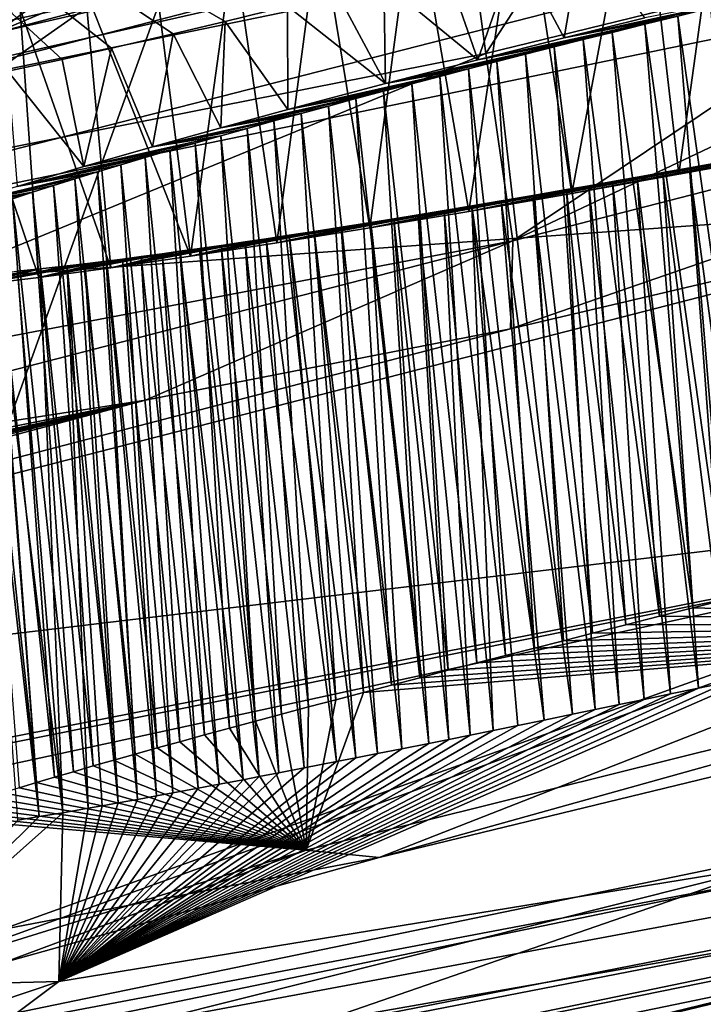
# Model space of a CAD drawing. Header units: metres. Extents: x -147 to 294, y -23 to 81.
# Tile 637 of 656: x 265.848 to 266.736, y 9.394 to 10.673. Entities that reach past the tile are written whole.
import ezdxf

# ---------------------------------------------------------------- set-up
doc = ezdxf.new("R2010")
doc.units = ezdxf.units.M
doc.layers.add('solid_AVA_153', color=7, linetype='CONTINUOUS')

msp = doc.modelspace()

# ---------------------------------------------------------------- linework, layer by layer
at = {"layer": 'solid_AVA_153'}
for points in [[(266.891571, 23.903015, 265.089081), (264.811951, 10.554572, 263.353302), (263.438324, 23.300636, 266.270386)], [(266.891571, 23.903015, 265.089081), (272.774292, 12.198071, 259.966278), (264.811951, 10.554572, 263.353302)], [(263.443573, 16.189936, 263.776947), (264.058167, 10.478482, 262.470093), (272.008606, 12.084081, 259.237183)], [(266.077362, 10.847464, 266.014435), (266.333405, 13.36541, 267.465149), (264.781891, 10.646188, 266.394135)], [(265.009796, 13.137744, 267.835327), (264.781891, 10.646188, 266.394135), (266.333405, 13.36541, 267.465149)], [(260.223816, 10.472368, 258.115051), (263.548615, 11.029402, 260.867188), (273.078705, 13.137282, 256.572449)], [(260.648621, 10.580371, 256.564789), (260.223816, 10.472368, 258.115051), (273.078705, 13.137282, 256.572449)], [(267.43103, 11.890534, 256.594604), (260.648621, 10.580371, 256.564789), (273.078705, 13.137282, 256.572449)], [(270.319763, 12.905549, 230.696655), (269.887146, 12.590101, 231.989761), (254.673843, 9.220358, 231.117554)], [(263.137024, 11.340521, 229.015579), (270.319763, 12.905549, 230.696655), (254.673843, 9.220358, 231.117554)], [(272.054901, 12.807062, 234.48172), (259.885803, 9.727814, 235.344543), (259.39325, 9.799172, 233.953094)], [(271.495972, 12.67368, 234.350357), (272.054901, 12.807062, 234.48172), (259.39325, 9.799172, 233.953094)], [(272.054901, 12.807062, 234.48172), (271.379089, 12.084949, 238.278488), (259.885803, 9.727814, 235.344543)], [(270.842041, 12.550619, 233.981995), (271.495972, 12.67368, 234.350357), (259.39325, 9.799172, 233.953094)], [(269.887146, 12.590101, 231.989761), (269.992249, 12.505977, 232.738586), (254.673843, 9.220358, 231.117554)], [(258.213745, 9.661599, 233.106277), (270.842041, 12.550619, 233.981995), (259.39325, 9.799172, 233.953094)], [(258.213745, 9.661599, 233.106277), (270.31604, 12.491799, 233.420029), (270.842041, 12.550619, 233.981995)], [(258.213745, 9.661599, 233.106277), (254.673843, 9.220358, 231.117554), (269.992249, 12.505977, 232.738586)], [(258.213745, 9.661599, 233.106277), (269.992249, 12.505977, 232.738586), (270.31604, 12.491799, 233.420029)], [(264.811951, 10.554572, 263.353302), (272.774292, 12.198071, 259.966278), (264.987305, 10.434023, 263.938141)], [(272.774292, 12.198071, 259.966278), (273.114014, 12.111501, 260.480988), (264.987305, 10.434023, 263.938141)], [(273.114014, 12.111501, 260.480988), (265.121399, 9.238081, 263.651306), (264.987305, 10.434023, 263.938141)], [(273.114014, 12.111501, 260.480988), (265.182495, 9.246181, 263.633301), (265.121399, 9.238081, 263.651306)], [(273.114014, 12.111501, 260.480988), (273.280212, 10.92132, 260.173126), (265.182495, 9.246181, 263.633301)], [(256.948578, 8.862661, 237.576401), (271.379089, 12.084949, 238.278488), (263.61087, 10.224556, 237.957413)], [(258.348907, 9.141843, 237.574631), (271.379089, 12.084949, 238.278488), (256.948578, 8.862661, 237.576401)], [(259.469879, 9.469928, 236.747681), (271.379089, 12.084949, 238.278488), (258.348907, 9.141843, 237.574631)], [(259.789246, 9.614933, 236.097122), (271.379089, 12.084949, 238.278488), (259.469879, 9.469928, 236.747681)], [(259.885803, 9.727814, 235.344543), (271.379089, 12.084949, 238.278488), (259.789246, 9.614933, 236.097122)], [(263.61087, 10.224556, 237.957413), (271.379089, 12.084949, 238.278488), (263.999146, 10.269835, 238.302933)], [(271.379089, 12.084949, 238.278488), (271.385712, 12.036744, 238.63652), (263.999146, 10.269835, 238.302933)], [(272.008606, 12.084081, 259.237183), (264.058167, 10.478482, 262.470093), (264.961975, 10.278792, 263.710571)], [(272.008606, 12.084081, 259.237183), (264.961975, 10.278792, 263.710571), (273.041321, 11.946245, 260.274567)], [(267.065857, 10.941399, 238.686829), (263.999146, 10.269835, 238.302933), (271.385712, 12.036744, 238.63652)], [(273.041321, 11.946245, 260.274567), (264.961975, 10.278792, 263.710571), (273.130341, 10.865214, 260.033508)], [(266.056122, 11.932401, 250.483871), (264.273743, 11.6038, 249.770004), (259.897369, 10.512875, 254.394638)], [(265.041962, 11.666785, 251.271255), (266.056122, 11.932401, 250.483871), (259.897369, 10.512875, 254.394638)], [(266.582977, 11.721759, 256.446381), (260.648621, 10.580371, 256.564789), (267.43103, 11.890534, 256.594604)], [(277.532928, 11.845081, 256.610107), (271.466064, 10.246323, 260.63913), (265.7836, 9.161141, 258.018677)], [(269.387939, 10.034579, 254.854996), (277.532928, 11.845081, 256.610107), (265.7836, 9.161141, 258.018677)], [(266.582977, 11.721759, 256.446381), (259.897369, 10.512875, 254.394638), (260.233582, 10.55636, 254.886246)], [(266.582977, 11.721759, 256.446381), (265.500183, 11.526205, 255.851379), (259.897369, 10.512875, 254.394638)], [(266.582977, 11.721759, 256.446381), (260.233582, 10.55636, 254.886246), (260.648621, 10.580371, 256.564789)], [(266.453369, 10.628654, 243.072113), (266.364594, 11.287137, 243.213409), (266.969635, 11.42401, 243.24205)], [(267.078308, 10.782094, 243.094559), (266.453369, 10.628654, 243.072113), (266.969635, 11.42401, 243.24205)], [(266.133911, 11.303661, 255.310532), (265.613159, 10.607697, 254.007401), (265.359283, 11.098002, 254.057175)], [(266.133911, 11.303661, 255.310532), (265.681244, 10.631709, 254.194626), (265.613159, 10.607697, 254.007401)], [(266.133911, 11.303661, 255.310532), (265.764343, 10.65926, 254.374512), (265.681244, 10.631709, 254.194626)], [(266.133911, 11.303661, 255.310532), (265.849091, 10.686136, 254.525726), (265.764343, 10.65926, 254.374512)], [(265.345886, 10.409622, 242.458359), (265.281769, 11.102773, 242.613846), (266.364594, 11.287137, 243.213409)], [(266.453369, 10.628654, 243.072113), (265.345886, 10.409622, 242.458359), (266.364594, 11.287137, 243.213409)], [(265.815887, 10.655149, 239.045166), (267.036804, 11.170399, 239.023911), (265.820465, 10.840036, 239.181778)], [(267.116608, 10.996709, 238.89566), (267.036804, 11.170399, 239.023911), (265.815887, 10.655149, 239.045166)], [(265.405151, 11.079423, 252.617477), (266.04776, 10.654319, 251.803284), (266.115051, 10.670225, 251.730667)], [(265.405151, 11.079423, 252.617477), (265.967529, 10.635774, 251.899872), (266.04776, 10.654319, 251.803284)], [(265.405151, 11.079423, 252.617477), (265.833191, 10.605681, 252.093262), (265.903381, 10.621121, 251.986481)], [(265.405151, 11.079423, 252.617477), (266.115051, 10.670225, 251.730667), (266.196014, 10.690019, 251.65181)], [(265.405151, 11.079423, 252.617477), (265.903381, 10.621121, 251.986481), (265.967529, 10.635774, 251.899872)], [(267.116608, 10.996709, 238.89566), (265.815887, 10.655149, 239.045166), (267.065857, 10.941399, 238.686829)], [(266.488403, 10.385571, 243.130295), (267.078308, 10.782094, 243.094559), (267.673645, 10.947604, 242.918076)], [(266.488403, 10.385571, 243.130295), (267.673645, 10.947604, 242.918076), (267.761841, 10.714137, 242.954865)], [(266.652191, 10.916157, 255.312561), (266.769623, 10.947957, 255.374985), (266.703644, 10.471811, 255.195084)], [(266.769623, 10.947957, 255.374985), (266.844666, 10.497748, 255.265457), (266.703644, 10.471811, 255.195084)], [(267.065857, 10.941399, 238.686829), (265.677155, 10.581594, 238.921753), (263.999146, 10.269835, 238.302933)], [(265.815887, 10.655149, 239.045166), (265.677155, 10.581594, 238.921753), (267.065857, 10.941399, 238.686829)], [(273.327759, 10.791931, 260.214539), (265.182495, 9.246181, 263.633301), (273.280212, 10.92132, 260.173126)], [(266.499268, 10.874379, 255.216415), (266.652191, 10.916157, 255.312561), (266.564758, 10.446916, 255.112839)], [(266.652191, 10.916157, 255.312561), (266.703644, 10.471811, 255.195084), (266.564758, 10.446916, 255.112839)], [(266.360413, 10.836205, 255.112579), (266.499268, 10.874379, 255.216415), (266.431213, 10.423693, 255.019547)], [(266.499268, 10.874379, 255.216415), (266.564758, 10.446916, 255.112839), (266.431213, 10.423693, 255.019547)], [(264.961975, 10.278792, 263.710571), (265.076111, 9.194971, 263.453003), (273.130341, 10.865214, 260.033508)], [(273.130341, 10.865214, 260.033508), (265.076111, 9.194971, 263.453003), (273.111877, 10.696163, 259.932343)], [(266.077362, 10.847464, 266.014435), (264.781891, 10.646188, 266.394135), (264.452698, 9.648694, 265.36026)], [(266.058289, 10.775049, 265.952118), (266.077362, 10.847464, 266.014435), (264.452698, 9.648694, 265.36026)], [(266.237427, 10.801553, 255.005188), (266.360413, 10.836205, 255.112579), (266.302887, 10.402129, 254.914978)], [(266.360413, 10.836205, 255.112579), (266.431213, 10.423693, 255.019547), (266.302887, 10.402129, 254.914978)], [(266.125671, 10.769392, 254.892609), (266.237427, 10.801553, 255.005188), (266.182037, 10.382615, 254.800705)], [(266.237427, 10.801553, 255.005188), (266.302887, 10.402129, 254.914978), (266.182037, 10.382615, 254.800705)], [(273.327759, 10.791931, 260.214539), (265.209656, 9.111474, 263.685608), (265.182495, 9.246181, 263.633301)], [(273.327759, 10.791931, 260.214539), (273.39975, 10.778814, 260.342957), (265.209656, 9.111474, 263.685608)], [(266.488403, 10.385571, 243.130295), (266.453369, 10.628654, 243.072113), (267.078308, 10.782094, 243.094559)], [(266.578186, 10.786594, 251.374512), (266.493225, 10.764833, 251.424744), (266.555054, 10.649006, 251.36908)], [(266.578186, 10.786594, 251.374512), (266.555054, 10.649006, 251.36908), (266.659485, 10.67501, 251.311722)], [(265.730408, 9.861885, 265.001373), (266.058289, 10.775049, 265.952118), (264.452698, 9.648694, 265.36026)], [(265.209656, 9.111474, 263.685608), (273.39975, 10.778814, 260.342957), (265.251373, 9.094681, 263.823364)], [(273.39975, 10.778814, 260.342957), (265.730408, 9.861885, 265.001373), (265.251373, 9.094681, 263.823364)], [(273.39975, 10.778814, 260.342957), (266.058289, 10.775049, 265.952118), (265.730408, 9.861885, 265.001373)], [(266.023041, 10.739388, 254.773788), (266.125671, 10.769392, 254.892609), (266.069916, 10.365372, 254.677322)], [(266.125671, 10.769392, 254.892609), (266.182037, 10.382615, 254.800705), (266.069916, 10.365372, 254.677322)], [(266.493225, 10.764833, 251.424744), (266.401093, 10.741349, 251.485977), (266.442993, 10.620603, 251.440109)], [(266.493225, 10.764833, 251.424744), (266.442993, 10.620603, 251.440109), (266.555054, 10.649006, 251.36908)], [(266.401093, 10.741349, 251.485977), (266.321136, 10.721049, 251.545425), (266.442993, 10.620603, 251.440109)], [(265.933289, 10.712277, 254.654373), (266.023041, 10.739388, 254.773788), (266.069916, 10.365372, 254.677322)], [(266.321136, 10.721049, 251.545425), (266.260986, 10.706042, 251.594391), (266.323242, 10.589615, 251.52832)], [(266.321136, 10.721049, 251.545425), (266.323242, 10.589615, 251.52832), (266.442993, 10.620603, 251.440109)], [(265.849091, 10.686136, 254.525726), (265.933289, 10.712277, 254.654373), (265.966614, 10.350408, 254.545471)], [(265.933289, 10.712277, 254.654373), (266.069916, 10.365372, 254.677322), (265.966614, 10.350408, 254.545471)], [(266.260986, 10.706042, 251.594391), (266.196014, 10.690019, 251.65181), (266.323242, 10.589615, 251.52832)], [(267.761841, 10.714137, 242.954865), (267.481598, 10.505589, 243.295792), (266.485229, 10.271209, 243.334305)], [(266.488403, 10.385571, 243.130295), (267.761841, 10.714137, 242.954865), (266.485229, 10.271209, 243.334305)], [(266.659485, 10.67501, 251.311722), (266.555054, 10.649006, 251.36908), (266.831665, 10.708995, 251.358063)], [(266.555054, 10.649006, 251.36908), (266.788422, 10.698483, 251.37709), (266.831665, 10.708995, 251.358063)], [(273.111877, 10.696163, 259.932343), (265.075439, 9.028025, 263.346405), (271.466064, 10.246323, 260.63913)], [(265.076111, 9.194971, 263.453003), (265.075439, 9.028025, 263.346405), (273.111877, 10.696163, 259.932343)], [(266.555054, 10.649006, 251.36908), (266.745392, 10.687957, 251.397324), (266.788422, 10.698483, 251.37709)], [(265.764343, 10.65926, 254.374512), (265.849091, 10.686136, 254.525726), (265.873322, 10.337917, 254.406143)], [(265.849091, 10.686136, 254.525726), (265.966614, 10.350408, 254.545471), (265.873322, 10.337917, 254.406143)], [(266.196014, 10.690019, 251.65181), (266.115051, 10.670225, 251.730667), (266.196594, 10.555999, 251.637802)], [(266.196014, 10.690019, 251.65181), (266.196594, 10.555999, 251.637802), (266.323242, 10.589615, 251.52832)], [(266.555054, 10.649006, 251.36908), (266.442993, 10.620603, 251.440109), (266.702545, 10.677402, 251.4189)], [(266.442993, 10.620603, 251.440109), (266.659851, 10.666806, 251.441833), (266.702545, 10.677402, 251.4189)], [(266.555054, 10.649006, 251.36908), (266.702545, 10.677402, 251.4189), (266.745392, 10.687957, 251.397324)], [(266.702545, 10.677402, 251.4189), (266.659851, 10.666806, 251.441833), (266.765106, 9.919578, 251.232712)], [(266.745392, 10.687957, 251.397324), (266.702545, 10.677402, 251.4189), (266.808228, 9.930377, 251.210739)], [(266.702545, 10.677402, 251.4189), (266.765106, 9.919578, 251.232712), (266.808228, 9.930377, 251.210739)], [(266.115051, 10.670225, 251.730667), (266.04776, 10.654319, 251.803284), (266.109314, 10.532228, 251.725006)], [(266.115051, 10.670225, 251.730667), (266.109314, 10.532228, 251.725006), (266.196594, 10.555999, 251.637802)], [(266.442993, 10.620603, 251.440109), (266.61731, 10.656181, 251.465958), (266.659851, 10.666806, 251.441833)], [(266.659851, 10.666806, 251.441833), (266.61731, 10.656181, 251.465958), (266.721832, 9.908711, 251.256149)], [(266.659851, 10.666806, 251.441833), (266.721832, 9.908711, 251.256149), (266.765106, 9.919578, 251.232712)], [(265.764343, 10.65926, 254.374512), (265.873322, 10.337917, 254.406143), (265.789856, 10.327861, 254.259521)], [(266.04776, 10.654319, 251.803284), (265.967529, 10.635774, 251.899872), (266.020599, 10.507483, 251.825073)], [(266.04776, 10.654319, 251.803284), (266.020599, 10.507483, 251.825073), (266.109314, 10.532228, 251.725006)], [(266.431213, 10.423693, 255.019547), (266.564758, 10.446916, 255.112839), (267.658295, 10.658774, 255.452698)], [(266.431213, 10.423693, 255.019547), (267.658295, 10.658774, 255.452698), (267.087372, 10.549325, 255.238815)], [(266.442993, 10.620603, 251.440109), (266.579651, 10.646714, 251.488464), (266.61731, 10.656181, 251.465958)], [(266.564758, 10.446916, 255.112839), (267.534424, 10.633061, 255.446823), (267.658295, 10.658774, 255.452698)], [(266.61731, 10.656181, 251.465958), (266.579651, 10.646714, 251.488464), (266.678528, 9.8978, 251.281113)], [(266.61731, 10.656181, 251.465958), (266.678528, 9.8978, 251.281113), (266.721832, 9.908711, 251.256149)], [(266.442993, 10.620603, 251.440109), (266.323242, 10.589615, 251.52832), (266.579651, 10.646714, 251.488464)], [(266.323242, 10.589615, 251.52832), (266.542145, 10.637224, 251.5121), (266.579651, 10.646714, 251.488464)], [(266.579651, 10.646714, 251.488464), (266.542145, 10.637224, 251.5121), (266.635101, 9.886818, 251.307693)], [(266.579651, 10.646714, 251.488464), (266.635101, 9.886818, 251.307693), (266.678528, 9.8978, 251.281113)], [(265.321289, 10.163583, 242.509888), (265.345886, 10.409622, 242.458359), (266.453369, 10.628654, 243.072113)], [(266.488403, 10.385571, 243.130295), (265.321289, 10.163583, 242.509888), (266.453369, 10.628654, 243.072113)], [(265.967529, 10.635774, 251.899872), (265.903381, 10.621121, 251.986481), (265.931793, 10.481942, 251.940125)], [(265.967529, 10.635774, 251.899872), (265.931793, 10.481942, 251.940125), (266.020599, 10.507483, 251.825073)], [(266.323242, 10.589615, 251.52832), (266.504852, 10.627711, 251.536942), (266.542145, 10.637224, 251.5121)], [(266.323242, 10.589615, 251.52832), (266.467743, 10.618175, 251.56311), (266.504852, 10.627711, 251.536942)], [(266.504852, 10.627711, 251.536942), (266.467743, 10.618175, 251.56311), (266.553925, 9.866149, 251.361832)], [(266.542145, 10.637224, 251.5121), (266.504852, 10.627711, 251.536942), (266.591614, 9.875765, 251.335953)], [(266.504852, 10.627711, 251.536942), (266.553925, 9.866149, 251.361832), (266.591614, 9.875765, 251.335953)], [(266.542145, 10.637224, 251.5121), (266.591614, 9.875765, 251.335953), (266.635101, 9.886818, 251.307693)], [(266.564758, 10.446916, 255.112839), (267.405304, 10.606762, 255.431107), (267.534424, 10.633061, 255.446823)], [(265.903381, 10.621121, 251.986481), (265.833191, 10.605681, 252.093262), (265.931793, 10.481942, 251.940125)], [(266.323242, 10.589615, 251.52832), (266.430756, 10.608599, 251.590454), (266.467743, 10.618175, 251.56311)], [(266.467743, 10.618175, 251.56311), (266.430756, 10.608599, 251.590454), (266.516327, 9.856519, 251.389008)], [(266.467743, 10.618175, 251.56311), (266.516327, 9.856519, 251.389008), (266.553925, 9.866149, 251.361832)], [(265.833191, 10.605681, 252.093262), (265.845123, 10.456004, 252.071899), (265.931793, 10.481942, 251.940125)], [(266.323242, 10.589615, 251.52832), (266.196594, 10.555999, 251.637802), (266.430756, 10.608599, 251.590454)], [(266.196594, 10.555999, 251.637802), (266.393829, 10.598987, 251.618927), (266.430756, 10.608599, 251.590454)], [(266.430756, 10.608599, 251.590454), (266.393829, 10.598987, 251.618927), (266.478851, 9.846891, 251.417496)], [(266.430756, 10.608599, 251.590454), (266.478851, 9.846891, 251.417496), (266.516327, 9.856519, 251.389008)], [(266.564758, 10.446916, 255.112839), (266.703644, 10.471811, 255.195084), (267.405304, 10.606762, 255.431107)], [(266.703644, 10.471811, 255.195084), (267.270111, 10.579698, 255.406006), (267.405304, 10.606762, 255.431107)], [(266.196594, 10.555999, 251.637802), (266.357117, 10.589354, 251.648636), (266.393829, 10.598987, 251.618927)], [(266.196594, 10.555999, 251.637802), (266.320709, 10.579715, 251.679703), (266.357117, 10.589354, 251.648636)], [(266.357117, 10.589354, 251.648636), (266.320709, 10.579715, 251.679703), (266.404541, 9.827697, 251.478485)], [(266.393829, 10.598987, 251.618927), (266.357117, 10.589354, 251.648636), (266.44162, 9.837285, 251.447311)], [(266.357117, 10.589354, 251.648636), (266.404541, 9.827697, 251.478485), (266.44162, 9.837285, 251.447311)], [(266.393829, 10.598987, 251.618927), (266.44162, 9.837285, 251.447311), (266.478851, 9.846891, 251.417496)], [(266.196594, 10.555999, 251.637802), (266.109314, 10.532228, 251.725006), (266.320709, 10.579715, 251.679703)], [(266.109314, 10.532228, 251.725006), (266.284698, 10.570085, 251.712219), (266.320709, 10.579715, 251.679703)], [(266.320709, 10.579715, 251.679703), (266.284698, 10.570085, 251.712219), (266.367615, 9.818089, 251.511154)], [(266.320709, 10.579715, 251.679703), (266.367615, 9.818089, 251.511154), (266.404541, 9.827697, 251.478485)], [(266.703644, 10.471811, 255.195084), (266.844666, 10.497748, 255.265457), (267.270111, 10.579698, 255.406006)], [(266.109314, 10.532228, 251.725006), (266.249054, 10.56046, 251.746262), (266.284698, 10.570085, 251.712219)], [(266.284698, 10.570085, 251.712219), (266.249054, 10.56046, 251.746262), (266.330902, 9.808491, 251.545319)], [(266.284698, 10.570085, 251.712219), (266.330902, 9.808491, 251.545319), (266.367615, 9.818089, 251.511154)], [(266.109314, 10.532228, 251.725006), (266.020599, 10.507483, 251.825073), (266.213501, 10.550789, 251.781662)], [(266.020599, 10.507483, 251.825073), (266.178223, 10.541103, 251.818451), (266.213501, 10.550789, 251.781662)], [(266.109314, 10.532228, 251.725006), (266.213501, 10.550789, 251.781662), (266.249054, 10.56046, 251.746262)], [(266.213501, 10.550789, 251.781662), (266.178223, 10.541103, 251.818451), (266.258545, 9.789433, 251.618073)], [(266.249054, 10.56046, 251.746262), (266.213501, 10.550789, 251.781662), (266.294495, 9.798928, 251.580963)], [(266.213501, 10.550789, 251.781662), (266.258545, 9.789433, 251.618073), (266.294495, 9.798928, 251.580963)], [(266.249054, 10.56046, 251.746262), (266.294495, 9.798928, 251.580963), (266.330902, 9.808491, 251.545319)], [(266.020599, 10.507483, 251.825073), (266.143402, 10.531446, 251.856674), (266.178223, 10.541103, 251.818451)], [(266.178223, 10.541103, 251.818451), (266.143402, 10.531446, 251.856674), (266.223145, 9.780037, 251.656647)], [(266.178223, 10.541103, 251.818451), (266.223145, 9.780037, 251.656647), (266.258545, 9.789433, 251.618073)], [(266.431213, 10.423693, 255.019547), (267.087372, 10.549325, 255.238815), (267.054382, 10.542978, 255.227646)], [(266.431213, 10.423693, 255.019547), (267.054382, 10.542978, 255.227646), (267.022217, 10.536828, 255.216125)], [(266.431213, 10.423693, 255.019547), (267.022217, 10.536828, 255.216125), (266.991058, 10.530893, 255.204361)], [(266.020599, 10.507483, 251.825073), (266.109253, 10.521859, 251.896423), (266.143402, 10.531446, 251.856674)], [(266.143402, 10.531446, 251.856674), (266.109253, 10.521859, 251.896423), (266.188354, 9.770769, 251.696625)], [(266.143402, 10.531446, 251.856674), (266.188354, 9.770769, 251.696625), (266.223145, 9.780037, 251.656647)], [(266.431213, 10.423693, 255.019547), (266.991058, 10.530893, 255.204361), (266.960815, 10.525167, 255.192383)], [(266.431213, 10.423693, 255.019547), (266.960815, 10.525167, 255.192383), (266.915741, 10.51669, 255.173447)], [(266.020599, 10.507483, 251.825073), (265.931793, 10.481942, 251.940125), (266.109253, 10.521859, 251.896423)], [(265.931793, 10.481942, 251.940125), (266.076019, 10.512385, 251.937759), (266.109253, 10.521859, 251.896423)], [(265.931793, 10.481942, 251.940125), (266.043427, 10.502969, 251.980713), (266.076019, 10.512385, 251.937759)], [(266.076019, 10.512385, 251.937759), (266.043427, 10.502969, 251.980713), (266.12085, 9.752597, 251.781113)], [(266.109253, 10.521859, 251.896423), (266.076019, 10.512385, 251.937759), (266.154266, 9.761628, 251.738083)], [(266.076019, 10.512385, 251.937759), (266.12085, 9.752597, 251.781113), (266.154266, 9.761628, 251.738083)], [(266.109253, 10.521859, 251.896423), (266.154266, 9.761628, 251.738083), (266.188354, 9.770769, 251.696625)], [(266.431213, 10.423693, 255.019547), (266.915741, 10.51669, 255.173447), (266.872498, 10.50862, 255.154037)], [(267.481598, 10.505589, 243.295792), (267.599213, 10.088186, 248.089081), (260.218842, 8.63445, 246.940643)], [(266.485229, 10.271209, 243.334305), (267.481598, 10.505589, 243.295792), (260.218842, 8.63445, 246.940643)], [(265.931793, 10.481942, 251.940125), (265.845123, 10.456004, 252.071899), (266.043427, 10.502969, 251.980713)], [(265.845123, 10.456004, 252.071899), (266.011261, 10.493569, 252.025253), (266.043427, 10.502969, 251.980713)], [(266.043427, 10.502969, 251.980713), (266.011261, 10.493569, 252.025253), (266.088135, 9.743688, 251.82579)], [(266.043427, 10.502969, 251.980713), (266.088135, 9.743688, 251.82579), (266.12085, 9.752597, 251.781113)], [(266.431213, 10.423693, 255.019547), (266.872498, 10.50862, 255.154037), (266.831268, 10.500981, 255.134369)], [(266.431213, 10.423693, 255.019547), (266.831268, 10.500981, 255.134369), (266.791809, 10.493726, 255.114487)], [(265.845123, 10.456004, 252.071899), (265.979797, 10.484247, 252.071304), (266.011261, 10.493569, 252.025253)], [(266.011261, 10.493569, 252.025253), (265.979797, 10.484247, 252.071304), (266.056152, 9.734911, 251.872147)], [(266.011261, 10.493569, 252.025253), (266.056152, 9.734911, 251.872147), (266.088135, 9.743688, 251.82579)], [(266.431213, 10.423693, 255.019547), (266.791809, 10.493726, 255.114487), (266.753845, 10.486801, 255.094345)], [(266.431213, 10.423693, 255.019547), (266.753845, 10.486801, 255.094345), (266.71759, 10.480236, 255.074158)], [(266.71759, 10.480236, 255.074158), (266.753845, 10.486801, 255.094345), (266.806885, 9.820705, 254.941299)], [(265.762115, 10.429941, 252.222031), (265.919983, 10.466074, 252.167603), (265.94928, 10.475062, 252.118774)], [(265.845123, 10.456004, 252.071899), (265.762115, 10.429941, 252.222031), (265.94928, 10.475062, 252.118774)], [(265.845123, 10.456004, 252.071899), (265.94928, 10.475062, 252.118774), (265.979797, 10.484247, 252.071304)], [(265.94928, 10.475062, 252.118774), (265.919983, 10.466074, 252.167603), (265.998383, 9.71886, 251.96373)], [(265.979797, 10.484247, 252.071304), (265.94928, 10.475062, 252.118774), (266.026886, 9.726815, 251.91716)], [(265.94928, 10.475062, 252.118774), (265.998383, 9.71886, 251.96373), (266.026886, 9.726815, 251.91716)], [(265.979797, 10.484247, 252.071304), (266.026886, 9.726815, 251.91716), (266.056152, 9.734911, 251.872147)], [(266.431213, 10.423693, 255.019547), (266.71759, 10.480236, 255.074158), (266.682953, 10.474008, 255.05397)], [(266.431213, 10.423693, 255.019547), (266.682953, 10.474008, 255.05397), (266.649628, 10.46806, 255.033707)], [(266.649628, 10.46806, 255.033707), (266.682953, 10.474008, 255.05397), (266.729156, 9.804472, 254.895584)], [(266.682953, 10.474008, 255.05397), (266.71759, 10.480236, 255.074158), (266.76709, 9.812381, 254.918442)], [(266.682953, 10.474008, 255.05397), (266.76709, 9.812381, 254.918442), (266.729156, 9.804472, 254.895584)], [(266.71759, 10.480236, 255.074158), (266.806885, 9.820705, 254.941299), (266.76709, 9.812381, 254.918442)], [(265.762115, 10.429941, 252.222031), (265.89209, 10.457319, 252.217758), (265.919983, 10.466074, 252.167603)], [(265.919983, 10.466074, 252.167603), (265.89209, 10.457319, 252.217758), (265.970703, 9.711055, 252.011871)], [(265.919983, 10.466074, 252.167603), (265.970703, 9.711055, 252.011871), (265.998383, 9.71886, 251.96373)], [(266.302887, 10.402129, 254.914978), (266.649628, 10.46806, 255.033707), (266.617706, 10.462403, 255.013489)], [(266.302887, 10.402129, 254.914978), (266.431213, 10.423693, 255.019547), (266.649628, 10.46806, 255.033707)], [(266.302887, 10.402129, 254.914978), (266.617706, 10.462403, 255.013489), (266.587189, 10.457031, 254.993362)], [(266.587189, 10.457031, 254.993362), (266.617706, 10.462403, 255.013489), (266.658752, 9.789838, 254.850128)], [(266.617706, 10.462403, 255.013489), (266.649628, 10.46806, 255.033707), (266.693085, 9.796965, 254.872803)], [(266.617706, 10.462403, 255.013489), (266.693085, 9.796965, 254.872803), (266.658752, 9.789838, 254.850128)], [(266.649628, 10.46806, 255.033707), (266.729156, 9.804472, 254.895584), (266.693085, 9.796965, 254.872803)], [(265.762115, 10.429941, 252.222031), (265.684875, 10.404037, 252.393631), (265.865051, 10.448677, 252.26947)], [(265.684875, 10.404037, 252.393631), (265.838959, 10.440175, 252.322647), (265.865051, 10.448677, 252.26947)], [(265.762115, 10.429941, 252.222031), (265.865051, 10.448677, 252.26947), (265.89209, 10.457319, 252.217758)], [(265.865051, 10.448677, 252.26947), (265.838959, 10.440175, 252.322647), (265.918182, 9.696019, 252.112366)], [(265.89209, 10.457319, 252.217758), (265.865051, 10.448677, 252.26947), (265.943909, 9.703433, 252.061447)], [(265.865051, 10.448677, 252.26947), (265.918182, 9.696019, 252.112366), (265.943909, 9.703433, 252.061447)], [(265.89209, 10.457319, 252.217758), (265.943909, 9.703433, 252.061447), (265.970703, 9.711055, 252.011871)], [(266.302887, 10.402129, 254.914978), (266.587189, 10.457031, 254.993362), (266.557861, 10.451908, 254.973297)], [(266.302887, 10.402129, 254.914978), (266.557861, 10.451908, 254.973297), (266.514191, 10.444352, 254.942017)], [(266.514191, 10.444352, 254.942017), (266.557861, 10.451908, 254.973297), (266.595184, 9.776699, 254.805542)], [(266.557861, 10.451908, 254.973297), (266.587189, 10.457031, 254.993362), (266.62616, 9.783092, 254.827713)], [(266.557861, 10.451908, 254.973297), (266.62616, 9.783092, 254.827713), (266.595184, 9.776699, 254.805542)], [(266.587189, 10.457031, 254.993362), (266.658752, 9.789838, 254.850128), (266.62616, 9.783092, 254.827713)], [(265.838959, 10.440175, 252.322647), (265.814148, 10.431879, 252.377075), (265.893555, 9.688826, 252.164658)], [(265.838959, 10.440175, 252.322647), (265.893555, 9.688826, 252.164658), (265.918182, 9.696019, 252.112366)], [(266.182037, 10.382615, 254.800705), (266.302887, 10.402129, 254.914978), (266.473328, 10.43736, 254.911148)], [(266.182037, 10.382615, 254.800705), (266.473328, 10.43736, 254.911148), (266.435028, 10.430882, 254.880737)], [(266.302887, 10.402129, 254.914978), (266.514191, 10.444352, 254.942017), (266.473328, 10.43736, 254.911148)], [(266.435028, 10.430882, 254.880737), (266.473328, 10.43736, 254.911148), (266.528992, 9.763096, 254.755157)], [(266.473328, 10.43736, 254.911148), (266.514191, 10.444352, 254.942017), (266.565826, 9.770655, 254.783707)], [(266.473328, 10.43736, 254.911148), (266.565826, 9.770655, 254.783707), (266.528992, 9.763096, 254.755157)], [(266.514191, 10.444352, 254.942017), (266.595184, 9.776699, 254.805542), (266.565826, 9.770655, 254.783707)], [(265.814148, 10.431879, 252.377075), (265.790802, 10.423857, 252.432571), (265.870056, 9.681867, 252.218369)], [(265.790802, 10.423857, 252.432571), (265.847778, 9.675159, 252.273544), (265.870056, 9.681867, 252.218369)], [(265.814148, 10.431879, 252.377075), (265.870056, 9.681867, 252.218369), (265.893555, 9.688826, 252.164658)], [(266.182037, 10.382615, 254.800705), (266.435028, 10.430882, 254.880737), (266.399139, 10.42488, 254.850891)], [(266.182037, 10.382615, 254.800705), (266.399139, 10.42488, 254.850891), (266.365479, 10.419314, 254.821625)], [(266.365479, 10.419314, 254.821625), (266.399139, 10.42488, 254.850891), (266.432892, 9.743548, 254.674194)], [(266.399139, 10.42488, 254.850891), (266.435028, 10.430882, 254.880737), (266.462677, 9.749577, 254.700317)], [(266.399139, 10.42488, 254.850891), (266.462677, 9.749577, 254.700317), (266.432892, 9.743548, 254.674194)], [(266.435028, 10.430882, 254.880737), (266.494659, 9.756084, 254.727341), (266.462677, 9.749577, 254.700317)], [(266.435028, 10.430882, 254.880737), (266.528992, 9.763096, 254.755157), (266.494659, 9.756084, 254.727341)], [(266.069916, 10.365372, 254.677322), (266.30426, 10.409364, 254.76506), (266.265747, 10.403226, 254.727097)], [(266.069916, 10.365372, 254.677322), (266.182037, 10.382615, 254.800705), (266.30426, 10.409364, 254.76506)], [(266.182037, 10.382615, 254.800705), (266.365479, 10.419314, 254.821625), (266.333893, 10.414154, 254.793015)], [(266.182037, 10.382615, 254.800705), (266.333893, 10.414154, 254.793015), (266.30426, 10.409364, 254.76506)], [(266.265747, 10.403226, 254.727097), (266.30426, 10.409364, 254.76506), (266.344147, 9.725749, 254.590073)], [(266.30426, 10.409364, 254.76506), (266.333893, 10.414154, 254.793015), (266.379425, 9.732789, 254.62468)], [(266.30426, 10.409364, 254.76506), (266.379425, 9.732789, 254.62468), (266.344147, 9.725749, 254.590073)], [(266.333893, 10.414154, 254.793015), (266.365479, 10.419314, 254.821625), (266.405182, 9.737959, 254.648941)], [(266.333893, 10.414154, 254.793015), (266.405182, 9.737959, 254.648941), (266.379425, 9.732789, 254.62468)], [(266.365479, 10.419314, 254.821625), (266.432892, 9.743548, 254.674194), (266.405182, 9.737959, 254.648941)], [(266.069916, 10.365372, 254.677322), (266.265747, 10.403226, 254.727097), (266.230499, 10.397694, 254.690552)], [(266.069916, 10.365372, 254.677322), (266.230499, 10.397694, 254.690552), (266.19812, 10.392694, 254.655426)], [(266.19812, 10.392694, 254.655426), (266.230499, 10.397694, 254.690552), (266.284485, 9.71395, 254.52774)], [(266.230499, 10.397694, 254.690552), (266.265747, 10.403226, 254.727097), (266.312622, 9.719495, 254.557755)], [(266.230499, 10.397694, 254.690552), (266.312622, 9.719495, 254.557755), (266.284485, 9.71395, 254.52774)], [(266.265747, 10.403226, 254.727097), (266.344147, 9.725749, 254.590073), (266.312622, 9.719495, 254.557755)], [(266.488403, 10.385571, 243.130295), (266.011597, 10.178422, 243.185974), (265.204254, 10.052791, 242.635239)], [(266.488403, 10.385571, 243.130295), (265.204254, 10.052791, 242.635239), (265.321289, 10.163583, 242.509888)], [(265.966614, 10.350408, 254.545471), (266.069916, 10.365372, 254.677322), (266.168365, 10.388174, 254.621719)], [(265.966614, 10.350408, 254.545471), (266.168365, 10.388174, 254.621719), (266.141052, 10.384089, 254.589462)], [(265.966614, 10.350408, 254.545471), (266.141052, 10.384089, 254.589462), (266.109924, 10.379515, 254.551071)], [(266.488403, 10.385571, 243.130295), (266.485229, 10.271209, 243.334305), (266.011597, 10.178422, 243.185974)], [(266.069916, 10.365372, 254.677322), (266.19812, 10.392694, 254.655426), (266.168365, 10.388174, 254.621719)], [(266.109924, 10.379515, 254.551071), (266.141052, 10.384089, 254.589462), (266.184784, 9.694522, 254.411285)], [(266.141052, 10.384089, 254.589462), (266.168365, 10.388174, 254.621719), (266.217651, 9.700883, 254.451538)], [(266.141052, 10.384089, 254.589462), (266.217651, 9.700883, 254.451538), (266.184784, 9.694522, 254.411285)], [(266.168365, 10.388174, 254.621719), (266.19812, 10.392694, 254.655426), (266.259491, 9.709044, 254.500076)], [(266.168365, 10.388174, 254.621719), (266.259491, 9.709044, 254.500076), (266.217651, 9.700883, 254.451538)], [(266.19812, 10.392694, 254.655426), (266.284485, 9.71395, 254.52774), (266.259491, 9.709044, 254.500076)], [(265.873322, 10.337917, 254.406143), (265.966614, 10.350408, 254.545471), (266.056366, 10.371875, 254.480499)], [(265.873322, 10.337917, 254.406143), (266.056366, 10.371875, 254.480499), (266.033325, 10.368688, 254.448196)], [(265.966614, 10.350408, 254.545471), (266.109924, 10.379515, 254.551071), (266.081818, 10.375465, 254.514771)], [(265.966614, 10.350408, 254.545471), (266.081818, 10.375465, 254.514771), (266.056366, 10.371875, 254.480499)], [(266.033325, 10.368688, 254.448196), (266.056366, 10.371875, 254.480499), (266.1073, 9.679707, 254.307861)], [(266.056366, 10.371875, 254.480499), (266.081818, 10.375465, 254.514771), (266.138489, 9.685637, 254.351028)], [(266.056366, 10.371875, 254.480499), (266.138489, 9.685637, 254.351028), (266.1073, 9.679707, 254.307861)], [(266.081818, 10.375465, 254.514771), (266.109924, 10.379515, 254.551071), (266.158997, 9.689557, 254.378235)], [(266.081818, 10.375465, 254.514771), (266.158997, 9.689557, 254.378235), (266.138489, 9.685637, 254.351028)], [(266.109924, 10.379515, 254.551071), (266.184784, 9.694522, 254.411285), (266.158997, 9.689557, 254.378235)], [(265.789856, 10.327861, 254.259521), (265.873322, 10.337917, 254.406143), (265.960449, 10.359074, 254.336868)], [(265.789856, 10.327861, 254.259521), (265.960449, 10.359074, 254.336868), (265.933014, 10.355672, 254.290726)], [(265.873322, 10.337917, 254.406143), (266.033325, 10.368688, 254.448196), (266.00589, 10.36498, 254.40802)], [(265.873322, 10.337917, 254.406143), (266.00589, 10.36498, 254.40802), (265.98175, 10.361803, 254.370987)], [(265.873322, 10.337917, 254.406143), (265.98175, 10.361803, 254.370987), (265.960449, 10.359074, 254.336868)], [(265.933014, 10.355672, 254.290726), (265.960449, 10.359074, 254.336868), (266.00116, 9.659925, 254.141663)], [(265.960449, 10.359074, 254.336868), (265.98175, 10.361803, 254.370987), (266.026154, 9.664525, 254.183929)], [(265.960449, 10.359074, 254.336868), (266.026154, 9.664525, 254.183929), (266.00116, 9.659925, 254.141663)], [(265.98175, 10.361803, 254.370987), (266.00589, 10.36498, 254.40802), (266.047302, 9.668446, 254.218048)], [(265.98175, 10.361803, 254.370987), (266.047302, 9.668446, 254.218048), (266.026154, 9.664525, 254.183929)], [(266.00589, 10.36498, 254.40802), (266.033325, 10.368688, 254.448196), (266.080139, 9.674583, 254.268387)], [(266.00589, 10.36498, 254.40802), (266.080139, 9.674583, 254.268387), (266.047302, 9.668446, 254.218048)], [(266.033325, 10.368688, 254.448196), (266.1073, 9.679707, 254.307861), (266.080139, 9.674583, 254.268387)], [(265.717651, 10.320473, 254.107162), (265.789856, 10.327861, 254.259521), (265.874847, 10.34896, 254.183136)], [(265.717651, 10.320473, 254.107162), (265.874847, 10.34896, 254.183136), (265.845764, 10.345917, 254.12323)], [(265.789856, 10.327861, 254.259521), (265.933014, 10.355672, 254.290726), (265.910095, 10.352938, 254.250061)], [(265.789856, 10.327861, 254.259521), (265.910095, 10.352938, 254.250061), (265.874847, 10.34896, 254.183136)], [(265.818695, 10.343322, 254.062881), (265.845764, 10.345917, 254.12323), (265.904358, 9.642746, 253.953476)], [(265.845764, 10.345917, 254.12323), (265.874847, 10.34896, 254.183136), (265.904358, 9.642746, 253.953476)], [(265.910095, 10.352938, 254.250061), (265.937408, 9.648458, 254.02298), (265.874847, 10.34896, 254.183136)], [(265.874847, 10.34896, 254.183136), (265.937408, 9.648458, 254.02298), (265.904358, 9.642746, 253.953476)], [(265.910095, 10.352938, 254.250061), (265.933014, 10.355672, 254.290726), (265.976166, 9.655379, 254.097183)], [(265.910095, 10.352938, 254.250061), (265.955414, 9.651643, 254.058289), (265.937408, 9.648458, 254.02298)], [(265.910095, 10.352938, 254.250061), (265.976166, 9.655379, 254.097183), (265.955414, 9.651643, 254.058289)], [(265.933014, 10.355672, 254.290726), (266.00116, 9.659925, 254.141663), (265.976166, 9.655379, 254.097183)], [(265.793549, 10.341166, 254.001938), (265.818695, 10.343322, 254.062881), (265.87381, 9.637657, 253.883209)], [(265.793549, 10.341166, 254.001938), (265.87381, 9.637657, 253.883209), (265.846191, 9.633218, 253.813217)], [(265.818695, 10.343322, 254.062881), (265.904358, 9.642746, 253.953476), (265.87381, 9.637657, 253.883209)], [(266.011597, 10.178422, 243.185974), (266.485229, 10.271209, 243.334305), (260.218842, 8.63445, 246.940643)], [(260.701874, 8.203659, 261.143494), (265.7836, 9.161141, 258.018677), (271.466064, 10.246323, 260.63913)], [(264.624176, 8.886341, 263.286377), (260.701874, 8.203659, 261.143494), (271.466064, 10.246323, 260.63913)], [(264.831116, 8.921873, 263.229187), (264.624176, 8.886341, 263.286377), (271.466064, 10.246323, 260.63913)], [(264.831116, 8.921873, 263.229187), (271.466064, 10.246323, 260.63913), (265.038757, 8.957858, 263.171173)], [(265.075439, 9.028025, 263.346405), (265.038757, 8.957858, 263.171173), (271.466064, 10.246323, 260.63913)], [(257.756775, 8.384103, 244.071564), (257.111664, 8.406514, 242.388168), (266.011597, 10.178422, 243.185974)], [(265.204254, 10.052791, 242.635239), (266.011597, 10.178422, 243.185974), (257.111664, 8.406514, 242.388168)], [(258.512939, 8.52057, 244.159576), (257.756775, 8.384103, 244.071564), (266.011597, 10.178422, 243.185974)], [(259.209808, 8.627659, 244.49025), (258.512939, 8.52057, 244.159576), (266.011597, 10.178422, 243.185974)], [(259.778259, 8.692954, 245.048126), (259.209808, 8.627659, 244.49025), (266.011597, 10.178422, 243.185974)], [(260.133545, 8.708013, 245.736023), (259.778259, 8.692954, 245.048126), (266.011597, 10.178422, 243.185974)], [(260.133545, 8.708013, 245.736023), (266.011597, 10.178422, 243.185974), (260.218842, 8.63445, 246.940643)], [(260.083221, 8.575572, 247.402557), (267.599213, 10.088186, 248.089081), (257.643677, 7.92739, 250.747299)], [(266.314697, 9.584444, 251.196243), (257.643677, 7.92739, 250.747299), (267.599213, 10.088186, 248.089081)], [(260.083221, 8.575572, 247.402557), (260.218842, 8.63445, 246.940643), (267.599213, 10.088186, 248.089081)], [(267.426971, 9.854573, 250.720566), (266.314697, 9.584444, 251.196243), (267.599213, 10.088186, 248.089081)], [(268.153625, 9.739961, 255.456558), (269.387939, 10.034579, 254.854996), (265.7836, 9.161141, 258.018677)], [(266.765106, 9.919578, 251.232712), (266.721832, 9.908711, 251.256149), (267.408264, 9.889665, 250.892563)], [(266.678528, 9.8978, 251.281113), (266.635101, 9.886818, 251.307693), (267.408264, 9.889665, 250.892563)], [(266.721832, 9.908711, 251.256149), (266.678528, 9.8978, 251.281113), (267.408264, 9.889665, 250.892563)], [(267.408264, 9.889665, 250.892563), (266.220367, 9.594258, 251.498322), (266.314697, 9.584444, 251.196243)], [(266.294495, 9.798928, 251.580963), (266.220367, 9.594258, 251.498322), (267.408264, 9.889665, 250.892563)], [(266.330902, 9.808491, 251.545319), (266.294495, 9.798928, 251.580963), (267.408264, 9.889665, 250.892563)], [(267.408264, 9.889665, 250.892563), (266.314697, 9.584444, 251.196243), (267.426971, 9.854573, 250.720566)], [(266.367615, 9.818089, 251.511154), (266.330902, 9.808491, 251.545319), (267.408264, 9.889665, 250.892563)], [(266.404541, 9.827697, 251.478485), (266.367615, 9.818089, 251.511154), (267.408264, 9.889665, 250.892563)], [(266.44162, 9.837285, 251.447311), (266.404541, 9.827697, 251.478485), (267.408264, 9.889665, 250.892563)], [(266.478851, 9.846891, 251.417496), (266.44162, 9.837285, 251.447311), (267.408264, 9.889665, 250.892563)], [(266.516327, 9.856519, 251.389008), (266.478851, 9.846891, 251.417496), (267.408264, 9.889665, 250.892563)], [(266.553925, 9.866149, 251.361832), (266.516327, 9.856519, 251.389008), (267.408264, 9.889665, 250.892563)], [(266.591614, 9.875765, 251.335953), (266.553925, 9.866149, 251.361832), (267.408264, 9.889665, 250.892563)], [(266.635101, 9.886818, 251.307693), (266.591614, 9.875765, 251.335953), (267.408264, 9.889665, 250.892563)], [(266.806885, 9.820705, 254.941299), (266.827454, 9.575171, 255.010818), (265.899078, 9.423525, 254.054398)], [(266.76709, 9.812381, 254.918442), (266.806885, 9.820705, 254.941299), (265.899078, 9.423525, 254.054398)], [(266.729156, 9.804472, 254.895584), (266.76709, 9.812381, 254.918442), (265.899078, 9.423525, 254.054398)], [(266.693085, 9.796965, 254.872803), (266.729156, 9.804472, 254.895584), (265.899078, 9.423525, 254.054398)], [(266.658752, 9.789838, 254.850128), (266.693085, 9.796965, 254.872803), (265.899078, 9.423525, 254.054398)], [(266.294495, 9.798928, 251.580963), (266.258545, 9.789433, 251.618073), (266.220367, 9.594258, 251.498322)], [(266.62616, 9.783092, 254.827713), (266.658752, 9.789838, 254.850128), (265.899078, 9.423525, 254.054398)], [(266.595184, 9.776699, 254.805542), (266.62616, 9.783092, 254.827713), (265.899078, 9.423525, 254.054398)], [(266.258545, 9.789433, 251.618073), (266.223145, 9.780037, 251.656647), (266.220367, 9.594258, 251.498322)], [(266.565826, 9.770655, 254.783707), (266.595184, 9.776699, 254.805542), (265.899078, 9.423525, 254.054398)], [(266.528992, 9.763096, 254.755157), (266.565826, 9.770655, 254.783707), (265.899078, 9.423525, 254.054398)], [(266.188354, 9.770769, 251.696625), (266.154266, 9.761628, 251.738083), (266.220367, 9.594258, 251.498322)], [(266.223145, 9.780037, 251.656647), (266.188354, 9.770769, 251.696625), (266.220367, 9.594258, 251.498322)], [(266.494659, 9.756084, 254.727341), (266.528992, 9.763096, 254.755157), (265.899078, 9.423525, 254.054398)], [(266.154266, 9.761628, 251.738083), (266.12085, 9.752597, 251.781113), (266.220367, 9.594258, 251.498322)], [(266.462677, 9.749577, 254.700317), (266.494659, 9.756084, 254.727341), (265.899078, 9.423525, 254.054398)], [(266.432892, 9.743548, 254.674194), (266.462677, 9.749577, 254.700317), (265.899078, 9.423525, 254.054398)], [(266.12085, 9.752597, 251.781113), (266.088135, 9.743688, 251.82579), (266.220367, 9.594258, 251.498322)], [(268.153625, 9.739961, 255.456558), (265.7836, 9.161141, 258.018677), (260.162659, 8.175483, 255.86615)], [(266.892059, 9.485405, 255.266617), (268.153625, 9.739961, 255.456558), (260.162659, 8.175483, 255.86615)], [(266.405182, 9.737959, 254.648941), (266.432892, 9.743548, 254.674194), (265.899078, 9.423525, 254.054398)], [(266.379425, 9.732789, 254.62468), (266.405182, 9.737959, 254.648941), (265.899078, 9.423525, 254.054398)], [(266.344147, 9.725749, 254.590073), (266.379425, 9.732789, 254.62468), (265.899078, 9.423525, 254.054398)], [(266.056152, 9.734911, 251.872147), (266.026886, 9.726815, 251.91716), (266.220367, 9.594258, 251.498322)], [(266.088135, 9.743688, 251.82579), (266.056152, 9.734911, 251.872147), (266.220367, 9.594258, 251.498322)], [(266.312622, 9.719495, 254.557755), (266.344147, 9.725749, 254.590073), (265.899078, 9.423525, 254.054398)], [(266.284485, 9.71395, 254.52774), (266.312622, 9.719495, 254.557755), (265.899078, 9.423525, 254.054398)], [(265.998383, 9.71886, 251.96373), (265.970703, 9.711055, 252.011871), (266.220367, 9.594258, 251.498322)], [(266.026886, 9.726815, 251.91716), (265.998383, 9.71886, 251.96373), (266.220367, 9.594258, 251.498322)], [(266.259491, 9.709044, 254.500076), (266.284485, 9.71395, 254.52774), (265.899078, 9.423525, 254.054398)], [(266.217651, 9.700883, 254.451538), (266.259491, 9.709044, 254.500076), (265.899078, 9.423525, 254.054398)], [(265.970703, 9.711055, 252.011871), (265.943909, 9.703433, 252.061447), (266.220367, 9.594258, 251.498322)], [(265.918182, 9.696019, 252.112366), (265.893555, 9.688826, 252.164658), (266.220367, 9.594258, 251.498322)], [(266.184784, 9.694522, 254.411285), (266.217651, 9.700883, 254.451538), (265.899078, 9.423525, 254.054398)], [(266.158997, 9.689557, 254.378235), (266.184784, 9.694522, 254.411285), (265.899078, 9.423525, 254.054398)], [(265.943909, 9.703433, 252.061447), (265.918182, 9.696019, 252.112366), (266.220367, 9.594258, 251.498322)], [(265.870056, 9.681867, 252.218369), (265.847778, 9.675159, 252.273544), (266.220367, 9.594258, 251.498322)], [(265.893555, 9.688826, 252.164658), (265.870056, 9.681867, 252.218369), (266.220367, 9.594258, 251.498322)], [(266.138489, 9.685637, 254.351028), (266.158997, 9.689557, 254.378235), (265.899078, 9.423525, 254.054398)], [(266.1073, 9.679707, 254.307861), (266.138489, 9.685637, 254.351028), (265.899078, 9.423525, 254.054398)], [(265.826782, 9.668717, 252.330292), (265.807098, 9.662551, 252.388733), (266.220367, 9.594258, 251.498322)], [(265.847778, 9.675159, 252.273544), (265.826782, 9.668717, 252.330292), (266.220367, 9.594258, 251.498322)], [(266.080139, 9.674583, 254.268387), (266.1073, 9.679707, 254.307861), (265.899078, 9.423525, 254.054398)], [(266.047302, 9.668446, 254.218048), (266.080139, 9.674583, 254.268387), (265.899078, 9.423525, 254.054398)], [(266.026154, 9.664525, 254.183929), (266.047302, 9.668446, 254.218048), (265.899078, 9.423525, 254.054398)], [(265.788818, 9.656681, 252.448837), (265.772156, 9.651153, 252.510315), (266.220367, 9.594258, 251.498322)], [(265.807098, 9.662551, 252.388733), (265.788818, 9.656681, 252.448837), (266.220367, 9.594258, 251.498322)], [(266.00116, 9.659925, 254.141663), (266.026154, 9.664525, 254.183929), (265.899078, 9.423525, 254.054398)], [(265.976166, 9.655379, 254.097183), (266.00116, 9.659925, 254.141663), (265.899078, 9.423525, 254.054398)], [(265.955414, 9.651643, 254.058289), (265.976166, 9.655379, 254.097183), (265.899078, 9.423525, 254.054398)], [(265.87381, 9.637657, 253.883209), (265.904358, 9.642746, 253.953476), (265.651062, 9.41688, 252.724091)], [(265.904358, 9.642746, 253.953476), (265.899078, 9.423525, 254.054398), (265.651062, 9.41688, 252.724091)], [(265.757141, 9.645968, 252.573288), (265.743805, 9.641137, 252.637909), (266.220367, 9.594258, 251.498322)], [(265.772156, 9.651153, 252.510315), (265.757141, 9.645968, 252.573288), (266.220367, 9.594258, 251.498322)], [(265.937408, 9.648458, 254.02298), (265.955414, 9.651643, 254.058289), (265.899078, 9.423525, 254.054398)], [(265.904358, 9.642746, 253.953476), (265.937408, 9.648458, 254.02298), (265.899078, 9.423525, 254.054398)], [(265.846191, 9.633218, 253.813217), (265.87381, 9.637657, 253.883209), (265.651062, 9.41688, 252.724091)], [(265.732269, 9.636672, 252.7043), (265.651062, 9.41688, 252.724091), (266.220367, 9.594258, 251.498322)], [(265.743805, 9.641137, 252.637909), (265.732269, 9.636672, 252.7043), (266.220367, 9.594258, 251.498322)], [(266.220367, 9.594258, 251.498322), (265.651062, 9.41688, 252.724091), (265.828033, 9.448105, 251.750854)], [(266.220367, 9.594258, 251.498322), (265.828033, 9.448105, 251.750854), (266.314697, 9.584444, 251.196243)], [(266.314697, 9.584444, 251.196243), (265.828033, 9.448105, 251.750854), (257.643677, 7.92739, 250.747299)], [(266.827454, 9.575171, 255.010818), (266.237183, 9.370916, 254.828278), (265.734894, 9.30049, 254.143997)], [(265.899078, 9.423525, 254.054398), (266.827454, 9.575171, 255.010818), (265.734894, 9.30049, 254.143997)], [(266.827454, 9.575171, 255.010818), (266.892059, 9.485405, 255.266617), (266.237183, 9.370916, 254.828278)], [(266.237183, 9.370916, 254.828278), (266.892059, 9.485405, 255.266617), (260.162659, 8.175483, 255.86615)], [(265.899078, 9.423525, 254.054398), (265.734894, 9.30049, 254.143997), (265.498199, 9.288535, 253.409683)], [(265.651062, 9.41688, 252.724091), (265.899078, 9.423525, 254.054398), (265.498199, 9.288535, 253.409683)]]:
    msp.add_3dface(points, dxfattribs=at)

doc.saveas('drawing.dxf')
